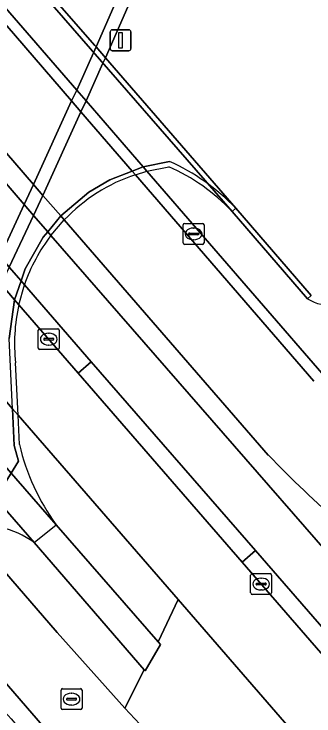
# Model space of a CAD drawing. Extents: x 155018 to 156648, y 383979 to 385733.
# Drawn here: x 156204.3 to 156218.63, y 384392.21 to 384425.72 of the extents above; entities that cross this region are included whole.
import ezdxf

# ---------------------------------------------------------------- set-up
doc = ezdxf.new("R2010")
doc.units = 0
for name, color, linetype in [('IMGEO_Berm_groen', 7, 'Continuous'), ('IMGEO_Berm_open', 7, 'Continuous'), ('IMGEO_Dek', 7, 'Continuous'), ('IMGEO_Fietspad_gesloten', 7, 'Continuous'), ('IMGEO_Fietspad_open', 7, 'Continuous'), ('IMGEO_Groenvoorziening', 7, 'Continuous'), ('IMGEO_Kolk', 7, 'Continuous'), ('IMGEO_Lichtmast', 7, 'Continuous'), ('IMGEO_Muur', 7, 'Continuous'), ('IMGEO_OVBaan_gesloten', 7, 'Continuous'), ('IMGEO_Pijler', 7, 'Continuous'), ('IMGEO_Rijbaan_lokaal_gesloten', 7, 'Continuous'), ('IMGEO_Rijbaan_lokaal_open', 7, 'Continuous'), ('IMGEO_Rijbaan_regionaal_gesloten', 7, 'Continuous'), ('IMGEO_Rioolput', 7, 'Continuous')]:
    doc.layers.add(name, color=color, linetype=linetype)

msp = doc.modelspace()

# ---------------------------------------------------------------- linework, layer by layer
at = {"layer": 'IMGEO_Berm_groen'}
for points in [[(156216.45, 384404.66), (156206.704, 384415.888), (156206.539, 384416.078), (156205.684, 384417.062), (156205.24, 384417.573), (156201.646, 384421.711), (156201.299, 384422.11), (156200.817, 384422.664), (156200.035, 384423.565), (156199.882, 384423.741), (156189.258, 384436.074)], [(156188.307, 384435.345), (156199.491, 384422.753), (156199.633, 384422.589), (156200.38, 384421.724), (156200.859, 384421.169), (156201.213, 384420.76), (156204.79, 384416.62), (156205.239, 384416.101), (156205.91, 384415.324), (156206.065, 384415.145), (156228.047, 384389.945), (156231.93, 384386.055), (156238.76, 384379.953), (156239.272, 384380.837), (156241.472, 384384.635)], [(156212.151, 384397.76), (156211.189, 384395.744), (156211.298, 384395.619), (156210.567, 384394.365), (156210.524, 384394.414), (156209.6, 384392.575)], [(156217.278, 384384.527), (156220.078, 384381.993), (156224.512, 384378.25), (156224.722, 384378.078), (156227.2, 384380.407), (156227.069, 384380.558), (156212.151, 384397.76)]]:
    msp.add_lwpolyline(points, dxfattribs=at)
for centre, radius, start, end in [((156262.356, 384449.193), 63.957, 224.13077, 232.73699), ((156433.126, 384598.138), 303.677, 222.60283, 224.70157)]:
    msp.add_arc(centre, radius, start, end, dxfattribs=at)
at = {"layer": 'IMGEO_Berm_open'}
for points in [[(156204.802, 384412.79), (156204.637, 384412.979), (156204.068, 384413.634), (156203.622, 384414.149), (156200.067, 384418.24), (156199.69, 384418.673), (156199.217, 384419.219), (156198.273, 384420.305), (156198.12, 384420.481), (156190.98, 384428.7)], [(156190.407, 384428.073), (156197.579, 384419.831), (156197.745, 384419.64), (156198.832, 384418.391), (156199.304, 384417.848), (156199.678, 384417.419), (156203.235, 384413.33), (156203.681, 384412.818), (156204.331, 384412.07), (156204.532, 384411.839), (156207.367, 384408.575), (156207.994, 384409.121), (156204.802, 384412.79)]]:
    msp.add_lwpolyline(points, dxfattribs=at)
for points in [[(156198.049, 384413.979), (156197.687, 384414.396), (156197.223, 384414.929), (156195.052, 384417.426), (156194.841, 384417.669), (156187.157, 384426.486), (156186.206, 384424.551), (156190.794, 384419.143), (156206.318, 384401.334), (156211.189, 384395.744), (156212.151, 384397.76), (156204.494, 384406.567), (156204.228, 384406.872), (156202.049, 384409.379), (156201.607, 384409.887)], [(156189.564, 384418.514), (156185.504, 384423.189), (156184.549, 384421.35), (156192.089, 384412.672), (156192.4, 384412.314), (156194.675, 384409.688), (156195.156, 384409.133), (156195.511, 384408.723), (156199.058, 384404.629), (156199.497, 384404.122), (156201.737, 384401.537), (156201.925, 384401.32), (156206.361, 384396.189), (156209.6, 384392.575), (156210.524, 384394.414), (156205.26, 384400.488)], [(156215.837, 384400.106), (156215.202, 384399.554), (156227.625, 384385.25), (156228.277, 384385.805)]]:
    msp.add_lwpolyline(points, close=True, dxfattribs=at)
at = {"layer": 'IMGEO_Dek'}
for points in [[(156214.717, 384416.294), (156214.892, 384416.446), (156208.667, 384423.634), (156208.22, 384424.147), (156208.158, 384424.219), (156204.587, 384428.32), (156204.243, 384428.715), (156203.758, 384429.272), (156197.921, 384435.95), (156197.732, 384435.785)], [(156210.1, 384418.046), (156210.651, 384418.213), (156211.695, 384418.427)], [(156206.065, 384415.145), (156206.704, 384415.888)], [(156204.532, 384411.839), (156204.802, 384412.79)], [(156204.56, 384405.162), (156204.494, 384406.567), (156204.377, 384409.061)], [(156205.26, 384400.488), (156206.318, 384401.334)]]:
    msp.add_lwpolyline(points, dxfattribs=at)
for centre, radius, start, end in [((156207.982, 384409.96), 9.246, 43.2455, 66.3237), ((156212.702, 384410.201), 8.266, 108.347, 136.5212), ((156212.489, 384410.184), 8.116, 142.3197, 161.2704), ((156212.679, 384409.991), 8.354, 167.22, 186.3929), ((156214.928, 384407.606), 10.652, 193.263, 216.0707), ((156202.534, 384396.661), 4.698, 54.5361, 97.4481)]:
    msp.add_arc(centre, radius, start, end, dxfattribs=at)
at = {"layer": 'IMGEO_Fietspad_gesloten'}
for points in [[(156238.76, 384379.953), (156231.93, 384386.055), (156228.047, 384389.945), (156206.065, 384415.145), (156205.91, 384415.324), (156205.239, 384416.101), (156204.79, 384416.62), (156201.213, 384420.76), (156200.859, 384421.169), (156200.38, 384421.724), (156199.633, 384422.589), (156199.491, 384422.753), (156188.307, 384435.345)], [(156190.98, 384428.7), (156198.12, 384420.481), (156198.273, 384420.305), (156199.217, 384419.219), (156199.69, 384418.673), (156200.067, 384418.24), (156203.622, 384414.149), (156204.068, 384413.634), (156204.637, 384412.979), (156204.802, 384412.79), (156207.994, 384409.121), (156215.837, 384400.106), (156228.277, 384385.805), (156232.164, 384381.612), (156234.997, 384378.387)]]:
    msp.add_lwpolyline(points, dxfattribs=at)
at = {"layer": 'IMGEO_Fietspad_open'}
msp.add_arc((156918.387, 385027.04), 955.67, 221.487432, 222.291345, dxfattribs=at)
at = {"layer": 'IMGEO_Groenvoorziening'}
for points in [[(156189.306, 384458.751), (156185.209, 384459.171), (156185.149, 384459.164), (156186.721, 384447.237), (156186.04, 384446.659), (156189.846, 384442.257), (156200.24, 384430.238), (156200.548, 384429.882), (156202.847, 384427.226), (156203.331, 384426.668), (156203.695, 384426.247), (156207.298, 384422.086), (156207.743, 384421.572), (156210.467, 384418.425), (156210.651, 384418.213), (156219.006, 384408.567)], [(156218.703, 384447.627), (156212.422, 384432.225), (156208.667, 384423.634), (156214.892, 384416.446), (156218.501, 384412.279), (156218.322, 384412.124)], [(156218.322, 384412.124), (156214.717, 384416.294), (156197.732, 384435.785), (156193.401, 384440.742), (156192.635, 384441.634)], [(156214.892, 384416.446), (156208.667, 384423.634), (156208.548, 384423.373), (156207.743, 384421.572), (156207.494, 384421.056), (156205.684, 384417.062), (156205.239, 384416.101), (156204.068, 384413.634), (156203.681, 384412.818), (156202.049, 384409.379), (156201.082, 384407.341), (156199.497, 384404.122), (156197.831, 384400.739), (156197.367, 384399.797), (156195.75, 384396.602), (156195.319, 384395.762), (156193.508, 384392.278), (156193.259, 384391.799), (156192.557, 384390.472), (156192.426, 384390.221), (156198.637, 384383.056)], [(156204.228, 384406.872), (156204.078, 384410.234), (156204.331, 384412.07), (156204.637, 384412.979), (156204.829, 384413.55), (156205.695, 384415.067), (156205.91, 384415.324), (156206.539, 384416.078), (156207.874, 384417.214), (156208.881, 384417.81), (156209.947, 384418.223), (156210.467, 384418.425), (156211.731, 384418.684)], [(156196.26, 384387.819), (156196.079, 384388.478), (156195.946, 384389.408), (156195.939, 384391.836), (156196.134, 384393.445), (156196.367, 384394.566), (156196.646, 384395.574), (156197.204, 384397.096), (156197.909, 384398.555), (156198.136, 384398.915), (156198.675, 384399.771), (156199.294, 384400.409), (156200.409, 384401.133), (156201.677, 384401.533), (156201.737, 384401.537), (156202.797, 384401.603), (156204.514, 384404.377), (156204.311, 384405.127), (156204.228, 384406.872)]]:
    msp.add_lwpolyline(points, dxfattribs=at)
for centre, radius, start, end in [((156207.494, 384409.348), 10.252, 43.8137, 65.5891), ((156219.38, 384413.818), 1.998, 238.0184, 317.4675), ((156219.38, 384413.818), 1.998, 238.0184, 317.4675)]:
    msp.add_arc(centre, radius, start, end, dxfattribs=at)
at = {"layer": 'IMGEO_Kolk'}
for p, q in [((156212.382, 384414.795), (156212.382, 384415.647)), ((156212.457, 384415.721), (156213.309, 384415.721)), ((156213.383, 384415.647), (156213.383, 384414.795)), ((156212.684, 384415.264), (156213.082, 384415.264)), ((156212.87, 384415.501), (156212.895, 384415.501)), ((156212.641, 384415.215), (156212.641, 384415.227)), ((156213.079, 384415.178), (156212.681, 384415.178)), ((156212.893, 384414.941), (156212.868, 384414.941)), ((156213.125, 384415.227), (156213.125, 384415.215)), ((156213.309, 384414.721), (156212.457, 384414.721)), ((156205.461, 384409.77), (156205.461, 384410.622)), ((156205.536, 384410.696), (156206.388, 384410.696)), ((156206.462, 384410.622), (156206.462, 384409.77)), ((156205.72, 384410.19), (156205.72, 384410.202)), ((156205.763, 384410.239), (156206.161, 384410.239)), ((156205.949, 384410.476), (156205.974, 384410.476)), ((156206.204, 384410.202), (156206.204, 384410.19)), ((156206.158, 384410.153), (156205.76, 384410.153)), ((156205.972, 384409.916), (156205.947, 384409.916)), ((156206.388, 384409.696), (156205.536, 384409.696)), ((156215.606, 384398.079), (156215.606, 384398.931)), ((156215.681, 384399.005), (156216.533, 384399.005)), ((156216.607, 384398.931), (156216.607, 384398.079)), ((156215.865, 384398.499), (156215.865, 384398.511)), ((156215.908, 384398.548), (156216.306, 384398.548)), ((156216.094, 384398.785), (156216.119, 384398.785)), ((156216.349, 384398.511), (156216.349, 384398.499)), ((156216.303, 384398.462), (156215.905, 384398.462)), ((156216.117, 384398.225), (156216.092, 384398.225)), ((156216.533, 384398.005), (156215.681, 384398.005))]:
    msp.add_line(p, q, dxfattribs=at)
for points in [[(156212.382, 384414.795), (156212.382, 384415.647)], [(156212.457, 384415.721), (156213.309, 384415.721)], [(156213.383, 384415.647), (156213.383, 384414.795)], [(156213.309, 384414.721), (156212.457, 384414.721)], [(156205.461, 384409.77), (156205.461, 384410.622)], [(156205.536, 384410.696), (156206.388, 384410.696)], [(156206.462, 384410.622), (156206.462, 384409.77)], [(156206.388, 384409.696), (156205.536, 384409.696)], [(156215.606, 384398.079), (156215.606, 384398.931)], [(156215.681, 384399.005), (156216.533, 384399.005)], [(156216.607, 384398.931), (156216.607, 384398.079)], [(156216.533, 384398.005), (156215.681, 384398.005)]]:
    msp.add_lwpolyline(points, dxfattribs=at)
for centre, radius, start, end in [((156212.459, 384415.645), 0.0765, 91.552, 178.448), ((156212.459, 384415.645), 0.0765, 91.552, 178.448), ((156213.307, 384415.645), 0.0765, 1.552, 88.448), ((156213.307, 384415.645), 0.0765, 1.552, 88.448), ((156212.681, 384415.224), 0.0403, 85.8775, 175.7526), ((156213.086, 384415.226), 0.0386, 1.7309, 96.639), ((156212.678, 384415.214), 0.0366, 178.938, 274.7102), ((156213.082, 384415.221), 0.043, 264.8664, 352.4533), ((156212.459, 384414.797), 0.0765, 181.552, 268.448), ((156212.459, 384414.797), 0.0765, 181.552, 268.448), ((156213.307, 384414.797), 0.0765, 271.552, 358.448), ((156213.307, 384414.797), 0.0765, 271.552, 358.448), ((156205.538, 384410.62), 0.0765, 91.552, 178.448), ((156205.538, 384410.62), 0.0765, 91.552, 178.448), ((156206.386, 384410.62), 0.0765, 1.552, 88.448), ((156206.386, 384410.62), 0.0765, 1.552, 88.448), ((156205.76, 384410.199), 0.0403, 85.8775, 175.7526), ((156206.165, 384410.201), 0.0386, 1.7309, 96.639), ((156205.757, 384410.189), 0.0366, 178.938, 274.7102), ((156206.161, 384410.196), 0.043, 264.8664, 352.4533), ((156205.538, 384409.772), 0.0765, 181.552, 268.448), ((156205.538, 384409.772), 0.0765, 181.552, 268.448), ((156206.386, 384409.772), 0.0765, 271.552, 358.448), ((156206.386, 384409.772), 0.0765, 271.552, 358.448), ((156215.683, 384398.929), 0.0765, 91.552, 178.448), ((156215.683, 384398.929), 0.0765, 91.552, 178.448), ((156216.531, 384398.929), 0.0765, 1.552, 88.448), ((156216.531, 384398.929), 0.0765, 1.552, 88.448), ((156215.905, 384398.508), 0.0403, 85.8775, 175.7526), ((156215.902, 384398.498), 0.0366, 178.938, 274.7102), ((156216.306, 384398.505), 0.043, 264.8664, 352.4533), ((156216.31, 384398.51), 0.0386, 1.7309, 96.639), ((156215.683, 384398.081), 0.0765, 181.552, 268.448), ((156215.683, 384398.081), 0.0765, 181.552, 268.448), ((156216.531, 384398.081), 0.0765, 271.552, 358.448), ((156216.531, 384398.081), 0.0765, 271.552, 358.448)]:
    msp.add_arc(centre, radius, start, end, dxfattribs=at)
for centre, major_axis, ratio, start_param, end_param in [((156212.869, 384415.221), (-0.387, 0.002), 0.722429, 4.712389, 7.853982), ((156212.894, 384415.221), (-0.39, 0.002), 0.717154, 1.570796, 4.712389), ((156205.948, 384410.196), (-0.387, 0.002), 0.722429, 4.712389, 7.853982), ((156205.973, 384410.196), (-0.39, 0.002), 0.717154, 1.570796, 4.712389), ((156216.093, 384398.505), (-0.387, 0.002), 0.722429, 4.712389, 7.853982), ((156216.118, 384398.505), (-0.39, 0.002), 0.717154, 1.570796, 4.712389)]:
    msp.add_ellipse(centre, major_axis=major_axis, ratio=ratio, start_param=start_param, end_param=end_param, dxfattribs=at)
at = {"layer": 'IMGEO_Lichtmast'}
for p, q in [((156208.997, 384424.965), (156209.787, 384424.965)), ((156209.787, 384424.965), (156208.997, 384424.965)), ((156208.897, 384424.065), (156208.897, 384424.865)), ((156208.897, 384424.865), (156208.897, 384424.065)), ((156209.887, 384424.865), (156209.887, 384424.065)), ((156209.887, 384424.065), (156209.887, 384424.865)), ((156209.787, 384423.965), (156208.997, 384423.965)), ((156208.997, 384423.965), (156209.787, 384423.965))]:
    msp.add_line(p, q, dxfattribs=at)
msp.add_lwpolyline([(156209.317, 384424.84), (156209.467, 384424.84), (156209.467, 384424.09), (156209.317, 384424.09), (156209.317, 384424.84)], dxfattribs=at)
for centre, start, end in [((156208.997, 384424.865), 90, 180), ((156208.997, 384424.865), 90, 180), ((156209.787, 384424.865), 0, 90), ((156209.787, 384424.865), 360, 90), ((156208.997, 384424.065), 180, 270), ((156208.997, 384424.065), 180, 270), ((156209.787, 384424.065), 270, 0), ((156209.787, 384424.065), 270, 0)]:
    msp.add_arc(centre, 0.1, start, end, dxfattribs=at)
at = {"layer": 'IMGEO_Muur'}
for points in [[(156218.131, 384447.858), (156211.853, 384432.464), (156208.22, 384424.147), (156208.667, 384423.634), (156212.422, 384432.225), (156218.703, 384447.627)], [(156204.068, 384413.634), (156205.239, 384416.101), (156205.684, 384417.062), (156207.494, 384421.056), (156207.743, 384421.572), (156208.548, 384423.373), (156208.667, 384423.634), (156208.22, 384424.147), (156207.298, 384422.086), (156207.051, 384421.568), (156205.24, 384417.573), (156204.79, 384416.62), (156203.622, 384414.149)], [(156211.731, 384418.684), (156210.467, 384418.425), (156209.947, 384418.223), (156208.881, 384417.81), (156207.874, 384417.214), (156206.539, 384416.078), (156205.91, 384415.324), (156205.695, 384415.067), (156204.829, 384413.55), (156204.637, 384412.979), (156204.331, 384412.07), (156204.078, 384410.234)], [(156210.1, 384418.046), (156210.651, 384418.213), (156211.695, 384418.427)], [(156214.717, 384416.294), (156214.892, 384416.446)], [(156206.065, 384415.145), (156206.704, 384415.888)], [(156204.532, 384411.839), (156204.802, 384412.79)], [(156204.56, 384405.162), (156204.494, 384406.567), (156204.377, 384409.061)], [(156204.228, 384406.872), (156204.311, 384405.127), (156204.514, 384404.377), (156202.797, 384401.603)], [(156205.26, 384400.488), (156206.318, 384401.334)]]:
    msp.add_lwpolyline(points, dxfattribs=at)
msp.add_lwpolyline([(156204.587, 384428.32), (156204.243, 384428.715), (156203.758, 384429.272), (156197.921, 384435.95), (156193.578, 384440.92), (156193.401, 384440.742), (156197.732, 384435.785), (156214.717, 384416.294), (156218.322, 384412.124), (156218.501, 384412.279), (156214.892, 384416.446), (156208.667, 384423.634), (156208.22, 384424.147), (156208.158, 384424.219)], close=True, dxfattribs=at)
for centre, radius, start, end in [((156207.494, 384409.348), 10.252, 43.8137, 65.5891), ((156207.982, 384409.96), 9.246, 43.2455, 66.3237), ((156212.702, 384410.201), 8.266, 108.347, 136.5212), ((156212.489, 384410.184), 8.116, 142.3197, 161.2704), ((156212.679, 384409.991), 8.354, 167.22, 186.3929), ((156214.928, 384407.606), 10.652, 193.263, 216.0707), ((156202.534, 384396.661), 4.698, 54.5361, 97.4481)]:
    msp.add_arc(centre, radius, start, end, dxfattribs=at)
at = {"layer": 'IMGEO_OVBaan_gesloten'}
for points in [[(156108.607, 384505.838), (156115.176, 384497.989), (156148.3, 384459.668), (156155.897, 384450.049), (156162.984, 384441.307), (156173.602, 384428.736), (156177.731, 384423.954), (156187.422, 384412.73), (156191.977, 384407.455), (156192.214, 384407.181), (156193.011, 384406.267), (156193.488, 384405.72), (156193.842, 384405.313), (156197.392, 384401.242), (156197.831, 384400.739), (156198.675, 384399.771), (156198.842, 384399.58), (156203.208, 384394.573), (156205.973, 384391.402)], [(156209.6, 384392.575), (156206.361, 384396.189), (156201.925, 384401.32), (156201.737, 384401.537), (156199.497, 384404.122), (156199.058, 384404.629), (156195.511, 384408.723), (156195.156, 384409.133), (156194.675, 384409.688), (156192.4, 384412.314), (156192.089, 384412.672), (156184.549, 384421.35), (156170.471, 384437.802), (156163.359, 384446.343), (156160.839, 384449.428)], [(156238.109, 384373.189), (156231.386, 384380.937), (156227.625, 384385.25), (156215.202, 384399.554), (156207.367, 384408.575), (156204.532, 384411.839), (156204.331, 384412.07), (156203.681, 384412.818), (156203.235, 384413.33), (156199.678, 384417.419), (156199.304, 384417.848), (156198.832, 384418.391), (156197.745, 384419.64), (156197.579, 384419.831), (156190.407, 384428.073)], [(156187.157, 384426.486), (156194.841, 384417.669), (156195.052, 384417.426), (156197.223, 384414.929), (156197.687, 384414.396), (156198.049, 384413.979), (156201.607, 384409.887), (156202.049, 384409.379), (156204.228, 384406.872), (156204.494, 384406.567), (156212.151, 384397.76), (156227.069, 384380.558), (156227.2, 384380.407), (156227.546, 384380.006), (156232.573, 384374.186)]]:
    msp.add_lwpolyline(points, dxfattribs=at)
msp.add_arc((156433.126, 384598.138), 303.677, 222.60283, 224.70157, dxfattribs=at)
at = {"layer": 'IMGEO_Pijler'}
msp.add_lwpolyline([(156190.794, 384419.143), (156186.206, 384424.551), (156186.064, 384424.616), (156185.34, 384423.379), (156185.504, 384423.189), (156189.564, 384418.514), (156205.26, 384400.488), (156210.524, 384394.414), (156210.567, 384394.365), (156211.298, 384395.619), (156211.189, 384395.744), (156206.318, 384401.334)], close=True, dxfattribs=at)
at = {"layer": 'IMGEO_Rijbaan_lokaal_gesloten'}
for points in [[(156218.63, 384408.189), (156210.1, 384418.046), (156209.947, 384418.223), (156207.494, 384421.056), (156207.051, 384421.568), (156203.465, 384425.711), (156203.095, 384426.139), (156202.612, 384426.697), (156200.695, 384428.912), (156200.399, 384429.254), (156185.635, 384446.311), (156183.808, 384448.431), (156182.48, 384458.856), (156182.449, 384458.923), (156179.774, 384458.427), (156173.436, 384456.485), (156173.267, 384455.967), (156172.915, 384455.68), (156172.771, 384455.862), (156172.857, 384455.946), (156163.051, 384466.066), (156121.442, 384514.007)], [(156184.889, 384440.905), (156188.367, 384437.108), (156189.258, 384436.074), (156199.882, 384423.741), (156200.035, 384423.565), (156200.817, 384422.664), (156201.299, 384422.11), (156201.646, 384421.711), (156205.24, 384417.573), (156205.684, 384417.062), (156206.539, 384416.078), (156206.704, 384415.888), (156216.45, 384404.66)]]:
    msp.add_lwpolyline(points, dxfattribs=at)
msp.add_arc((156262.356, 384449.193), 63.957, 224.13077, 232.73699, dxfattribs=at)
at = {"layer": 'IMGEO_Rijbaan_lokaal_open'}
for points in [[(156189.846, 384442.257), (156186.04, 384446.659), (156185.635, 384446.311), (156200.399, 384429.254), (156200.695, 384428.912), (156202.612, 384426.697), (156203.095, 384426.139), (156203.465, 384425.711), (156207.051, 384421.568), (156207.494, 384421.056), (156209.947, 384418.223), (156210.1, 384418.046), (156218.63, 384408.189)], [(156219.006, 384408.567), (156210.651, 384418.213), (156210.467, 384418.425), (156207.743, 384421.572), (156207.298, 384422.086), (156203.695, 384426.247), (156203.331, 384426.668), (156202.847, 384427.226), (156200.548, 384429.882), (156200.24, 384430.238), (156189.846, 384442.257)], [(156205.973, 384391.402), (156203.208, 384394.573), (156202.494, 384393.951)]]:
    msp.add_lwpolyline(points, dxfattribs=at)
msp.add_lwpolyline([(156207.994, 384409.121), (156207.367, 384408.575), (156215.202, 384399.554), (156215.837, 384400.106)], close=True, dxfattribs=at)
msp.add_arc((156918.387, 385027.04), 955.67, 221.487432, 222.291345, dxfattribs=at)
at = {"layer": 'IMGEO_Rijbaan_regionaal_gesloten'}
for points in [[(156208.344, 384437.059), (156204.587, 384428.32), (156208.158, 384424.219), (156208.22, 384424.147), (156211.853, 384432.464), (156218.131, 384447.858)], [(156203.622, 384414.149), (156204.79, 384416.62), (156205.24, 384417.573), (156207.051, 384421.568), (156207.298, 384422.086), (156208.22, 384424.147), (156208.158, 384424.219), (156204.587, 384428.32)]]:
    msp.add_lwpolyline(points, dxfattribs=at)
at = {"layer": 'IMGEO_Rioolput'}
for p, q in [((156206.625, 384393.51), (156207.477, 384393.51)), ((156206.55, 384392.584), (156206.55, 384393.436)), ((156207.038, 384393.29), (156207.063, 384393.29)), ((156207.551, 384393.436), (156207.551, 384392.584)), ((156206.809, 384393.004), (156206.809, 384393.016)), ((156207.247, 384392.967), (156206.849, 384392.967)), ((156206.852, 384393.053), (156207.25, 384393.053)), ((156207.293, 384393.016), (156207.293, 384393.004)), ((156207.477, 384392.51), (156206.625, 384392.51)), ((156207.061, 384392.73), (156207.036, 384392.73))]:
    msp.add_line(p, q, dxfattribs=at)
for points in [[(156206.625, 384393.51), (156207.477, 384393.51)], [(156206.55, 384392.584), (156206.55, 384393.436)], [(156207.551, 384393.436), (156207.551, 384392.584)], [(156207.477, 384392.51), (156206.625, 384392.51)]]:
    msp.add_lwpolyline(points, dxfattribs=at)
for centre, radius, start, end in [((156206.627, 384393.434), 0.0765, 91.552, 178.448), ((156206.627, 384393.434), 0.0765, 91.552, 178.448), ((156207.475, 384393.434), 0.0765, 1.552, 88.448), ((156207.475, 384393.434), 0.0765, 1.552, 88.448), ((156206.849, 384393.013), 0.0403, 85.8775, 175.7526), ((156206.846, 384393.003), 0.0366, 178.938, 274.7102), ((156207.25, 384393.01), 0.043, 264.8664, 352.4533), ((156207.254, 384393.015), 0.0386, 1.7309, 96.639), ((156206.627, 384392.586), 0.0765, 181.552, 268.448), ((156206.627, 384392.586), 0.0765, 181.552, 268.448), ((156207.475, 384392.586), 0.0765, 271.552, 358.448), ((156207.475, 384392.586), 0.0765, 271.552, 358.448)]:
    msp.add_arc(centre, radius, start, end, dxfattribs=at)
for centre, major_axis, ratio, start_param, end_param in [((156207.037, 384393.01), (-0.387, 0.002), 0.722429, 4.712389, 7.853982), ((156207.062, 384393.01), (-0.39, 0.002), 0.717154, 1.570796, 4.712389)]:
    msp.add_ellipse(centre, major_axis=major_axis, ratio=ratio, start_param=start_param, end_param=end_param, dxfattribs=at)

doc.saveas('drawing.dxf')
